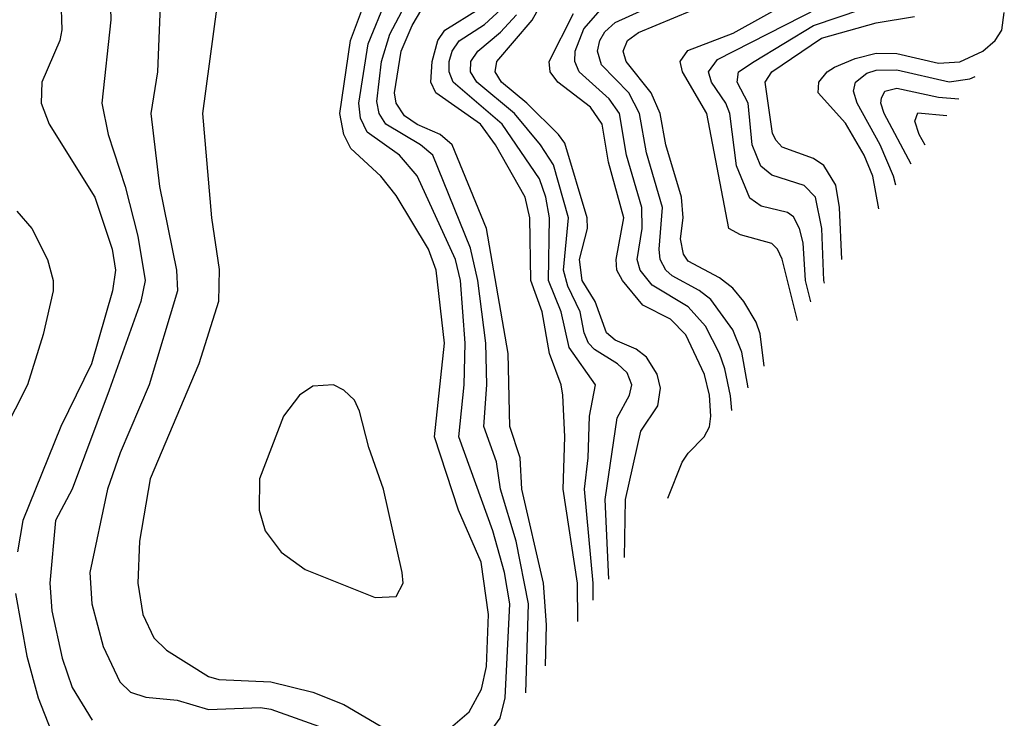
# Model space of a CAD drawing. Header units: inches. Extents: x 1308407 to 1441228, y 959628 to 1036311.
# Tile 700 of 729: x 1425448 to 1427336, y 997131 to 998470. Entities that reach past the tile are written whole.
import ezdxf

# ---------------------------------------------------------------- set-up
doc = ezdxf.new("R2010")
doc.units = ezdxf.units.IN
doc.header["$MEASUREMENT"] = 0
doc.layers.add('B4929', color=7, linetype='Continuous')

msp = doc.modelspace()

# ---------------------------------------------------------------- linework, layer by layer
at = {"layer": 'B4929', "color": 5}
for points, elevation in [([(1425619.7, 998580.3), (1425623.1, 998470), (1425605.9, 998310), (1425617.9, 998250), (1425650.3, 998150.3), (1425674.7, 998054.7), (1425689.1, 997970), (1425680.7, 997930), (1425620, 997760), (1425548.6, 997570), (1425516.9, 997510), (1425506, 997390), (1425510, 997337), (1425530, 997246), (1425548.8, 997190), (1425587, 997127)], 2740), ([(1426845.1, 997764.5), (1426832.4, 997832.4), (1426815.6, 997875.6), (1426773.3, 997933.3), (1426750.8, 997950.8), (1426699.2, 997979.2), (1426686.7, 997990), (1426676.4, 998010), (1426674.1, 998030), (1426680.5, 998110), (1426650, 998214.8), (1426636.7, 998290), (1426615.9, 998330), (1426563.7, 998383.7), (1426555.7, 998410), (1426560.2, 998430), (1426570, 998446.6), (1426590, 998464.9), (1426772.2, 998547.8)], 2540), ([(1425719.1, 998530), (1425712.5, 998370), (1425699.6, 998290), (1425716.4, 998150), (1425749.1, 997990), (1425750.8, 997950), (1425696.5, 997770), (1425640.6, 997639.4), (1425616.3, 997570), (1425582.7, 997410), (1425586.3, 997350), (1425608.3, 997268.3), (1425640.3, 997200.3), (1425660.7, 997180.7), (1425690, 997171), (1425750, 997165.4), (1425810, 997147.5), (1425910, 997151.4), (1425930, 997148.1), (1426050, 997105.3)], 2760), ([(1426270, 997108.5), (1426310, 997142.9), (1426333.6, 997186.4), (1426343.4, 997230), (1426347.1, 997330), (1426333.1, 997430), (1426289.7, 997530), (1426243.3, 997670), (1426262.8, 997850), (1426246.9, 997990), (1426231.9, 998030), (1426170, 998133.1), (1426140.8, 998170), (1426083, 998223), (1426069.7, 998250), (1426062.3, 998290), (1426082.4, 998430), (1426117, 998523)], 2780), ([(1426607.7, 997438.9), (1426609.6, 997550), (1426639.1, 997680.9), (1426671.5, 997730), (1426676.6, 997763.4), (1426670.5, 997790.5), (1426650, 997823), (1426630, 997838.4), (1426590, 997855.8), (1426573.5, 997870), (1426551.5, 997930), (1426526.7, 997970), (1426521.7, 998010), (1426536.9, 998070), (1426536.4, 998090), (1426493.1, 998233.1), (1426481.3, 998250), (1426420.3, 998310), (1426371.8, 998350), (1426359.7, 998370), (1426363, 998390), (1426431, 998469), (1426470, 998539.5)], 2620), ([(1425527.4, 998510), (1425529.2, 998450.8), (1425525, 998430), (1425490.7, 998350), (1425489.5, 998310), (1425505.1, 998270), (1425592.2, 998130), (1425625.4, 998030), (1425631.7, 997990), (1425626.2, 997950), (1425586, 997810), (1425527.3, 997690), (1425454.5, 997510), (1425443.9, 997450)], 2720), ([(1426343.9, 997096.1), (1426369.1, 997130.9), (1426378.8, 997170), (1426387.9, 997350), (1426377.5, 997410), (1426355.6, 997490), (1426290, 997670), (1426300.4, 997770), (1426302.1, 997850), (1426293.4, 997970), (1426283.5, 998010), (1426210, 998170.4), (1426176.7, 998210), (1426114.3, 998254.3), (1426101.4, 998281.4), (1426098.5, 998310), (1426116.5, 998423.5), (1426151.4, 998510)], 2760), ([(1426418.5, 997179.6), (1426423.7, 997350), (1426400.3, 997470), (1426370.2, 997569.8), (1426362.5, 997622.5), (1426338, 997690), (1426343.8, 997770), (1426341.7, 997850), (1426326.7, 997970), (1426312.3, 998032.3), (1426240.1, 998210), (1426216.5, 998230), (1426150.5, 998270), (1426137.1, 998290), (1426132.9, 998312.9), (1426141.7, 998390), (1426157.9, 998442.2), (1426192.1, 998507.9)], 2740), ([(1426939.1, 997893.3), (1426910, 998010.7), (1426901.1, 998030), (1426890, 998040.9), (1426830, 998057.7), (1426807.5, 998070), (1426765.4, 998290), (1426718.8, 998370), (1426714.2, 998390), (1426729.3, 998410.7), (1426816.1, 998443.9), (1426933.9, 998510)], 2480), ([(1426965, 997928.9), (1426954.7, 997970), (1426950, 998042.4), (1426943.5, 998070), (1426931.9, 998091.9), (1426920.1, 998100.1), (1426870, 998112.6), (1426848.1, 998128.1), (1426822.5, 998190), (1426809.7, 998290), (1426802.3, 998310), (1426774.4, 998350), (1426768.9, 998370), (1426786, 998394), (1427013, 998510)], 2460), ([(1425825.6, 998490), (1425798.8, 998290), (1425815.9, 998090), (1425831, 997991), (1425829.2, 997930), (1425791.7, 997810), (1425698.6, 997590), (1425678.2, 997470), (1425674.7, 997390), (1425684.6, 997330), (1425705.2, 997285.2), (1425730, 997261.3), (1425810, 997210.6), (1425830, 997204.9), (1425930, 997200.4), (1426010, 997180.6), (1426070, 997157.2), (1426150, 997109.7)], 2780), ([(1426456.1, 997231), (1426458.5, 997310), (1426452.4, 997390), (1426410.8, 997570), (1426407.5, 997630), (1426387.7, 997690), (1426384.6, 997830), (1426343.2, 998070), (1426277.6, 998230), (1426254.5, 998250), (1426210, 998268.8), (1426185.9, 998285.9), (1426170, 998310), (1426166.8, 998330), (1426179.8, 998410), (1426200.8, 998459.2), (1426219.5, 998490)], 2720), ([(1426518.4, 997316.5), (1426517.7, 997390), (1426490.4, 997570), (1426493.2, 997670), (1426489.7, 997750), (1426486.6, 997770), (1426464, 997830), (1426449.8, 997910), (1426428, 997970), (1426426.1, 998090), (1426417.3, 998130), (1426360.6, 998230), (1426331.4, 998270), (1426246.2, 998330), (1426236.5, 998350), (1426238.8, 998390), (1426249.7, 998430), (1426263.2, 998450), (1426329.1, 998490.9)], 2680), ([(1426547.9, 997356.9), (1426547.9, 997390), (1426531, 997570), (1426538.2, 997630), (1426540.4, 997710), (1426552.1, 997770), (1426501.4, 997841.4), (1426486.5, 997910), (1426462.2, 997970), (1426464, 998090), (1426457, 998130), (1426444.8, 998164.8), (1426373.4, 998270), (1426279.5, 998350), (1426271.6, 998370), (1426271.7, 998390), (1426277.2, 998410), (1426290.7, 998429.3), (1426339.4, 998460.6), (1426371.1, 998490)], 2660), ([(1426813.3, 997720.9), (1426810.8, 997749.2), (1426800.4, 997800.4), (1426790.1, 997830.1), (1426762.7, 997882.7), (1426730, 997919.8), (1426660.8, 997960.8), (1426637.5, 997990), (1426631.9, 998010), (1426641.8, 998070), (1426641.1, 998110), (1426611.7, 998210), (1426598.2, 998290), (1426578.4, 998318.4), (1426520.9, 998370), (1426512.3, 998390), (1426513.2, 998410), (1426530, 998452.3), (1426565.9, 998494.1)], 2560), ([(1426875.2, 997805.8), (1426867.7, 997867.7), (1426860.3, 997890), (1426836.7, 997930), (1426815.2, 997955.2), (1426790, 997975), (1426730, 998007.4), (1426720.8, 998020.8), (1426715.2, 998050), (1426720.4, 998090), (1426717.3, 998130), (1426687.1, 998230), (1426676.4, 998290), (1426658.8, 998330), (1426610.7, 998390), (1426605.4, 998410), (1426613.6, 998430), (1426634.5, 998445.5), (1426770, 998501.7)], 2520), ([(1426991.4, 997965.1), (1426990.1, 997970.1), (1426985.8, 998070), (1426973.9, 998130), (1426952.2, 998152.2), (1426890, 998171.9), (1426869, 998189), (1426852.8, 998230), (1426844.7, 998310), (1426823.6, 998350), (1426826.4, 998370), (1426856.1, 998390), (1426970, 998458.6), (1427062.6, 998490)], 2440), ([(1427095.1, 998107.3), (1427084, 998170), (1427067.5, 998210), (1427031.7, 998271.7), (1426979.2, 998330), (1426980.2, 998350), (1426996.2, 998370), (1427010, 998378.8), (1427050, 998395.9), (1427090, 998405.6), (1427130, 998405.1), (1427210, 998386.9), (1427250.6, 998389.4), (1427294.9, 998410), (1427318.5, 998430), (1427331.2, 998450), (1427335.8, 998484.1)], 2380), ([(1426577.6, 997397.7), (1426570.7, 997550), (1426593.5, 997706.5), (1426617.5, 997750), (1426621.6, 997770), (1426612.9, 997792.8), (1426594.5, 997810), (1426550, 997837.5), (1426538.9, 997850), (1426530.4, 997870), (1426522.7, 997910), (1426499, 997959), (1426490.9, 997990), (1426500.6, 998090), (1426471.8, 998191.8), (1426446.7, 998230), (1426396.8, 998290), (1426324.4, 998350), (1426312.8, 998370), (1426312.9, 998390), (1426326.3, 998410), (1426370, 998446.3), (1426400.6, 998479.4)], 2640), ([(1426690.6, 997552.7), (1426718.5, 997621.5), (1426730, 997639.3), (1426760.7, 997670), (1426770.5, 997689.5), (1426773.4, 997710), (1426771, 997750), (1426761.2, 997790), (1426725.6, 997865.6), (1426695.8, 997895.7), (1426642.6, 997922.6), (1426603.8, 997970), (1426593.1, 997990), (1426591.7, 998010), (1426606.7, 998090), (1426577.1, 998197.1), (1426564.9, 998270), (1426542.3, 998302.3), (1426480.2, 998350), (1426465.4, 998370), (1426463.3, 998390), (1426510, 998482.1)], 2580), ([(1427024.4, 998010.4), (1427020.2, 998110), (1427012.8, 998152.8), (1426990, 998190.6), (1426970, 998204.2), (1426910, 998225.7), (1426898.5, 998238.5), (1426891.7, 998251.7), (1426877.4, 998350), (1426889.9, 998370), (1426985.2, 998434.8), (1427090, 998464.1), (1427163.9, 998476.1)], 2420), ([(1427128.1, 998152.6), (1427123.7, 998170), (1427097.8, 998230), (1427053.8, 998310), (1427046.7, 998333.3), (1427050.3, 998350), (1427072.3, 998367.7), (1427090, 998373.3), (1427130, 998373.6), (1427230, 998351.2), (1427270, 998356.9), (1427280.1, 998360.9)], 2360), ([(1427157.4, 998192.8), (1427105.4, 998290), (1427098.9, 998310), (1427100.5, 998319.5), (1427106.8, 998333.2), (1427130, 998338.8), (1427210, 998321.8), (1427248.8, 998318)], 2340), ([(1427184.4, 998229.7), (1427172.7, 998250), (1427164.5, 998275.5), (1427170, 998291.2), (1427225.5, 998286.1)], 2320), ([(1425443.1, 998103.1), (1425471.6, 998070), (1425501.7, 998010), (1425512.6, 997970), (1425512.2, 997950), (1425493.5, 997866.5), (1425463, 997770), (1425391.7, 997630)], 2680), ([(1425440.1, 997370), (1425461.8, 997250), (1425483.9, 997170), (1425508.2, 997108.2)], 2720)]:
    msp.add_lwpolyline(points, dxfattribs=dict(at, elevation=elevation))
at = {"layer": 'B4929', "color": 5, "elevation": 2820}
msp.add_lwpolyline([(1426049.7, 997769.7), (1426010, 997767.3), (1425984.4, 997750), (1425953.8, 997710), (1425908.2, 997590), (1425907.2, 997530), (1425918.8, 997490), (1425949.5, 997449.5), (1425995.8, 997415.8), (1426130, 997362.3), (1426170, 997364.4), (1426183.5, 997390), (1426181.5, 997410), (1426145.8, 997570), (1426117.4, 997650), (1426099.4, 997719.4), (1426090, 997740.7), (1426070, 997759.7)], close=True, dxfattribs=at)

doc.saveas('drawing.dxf')
